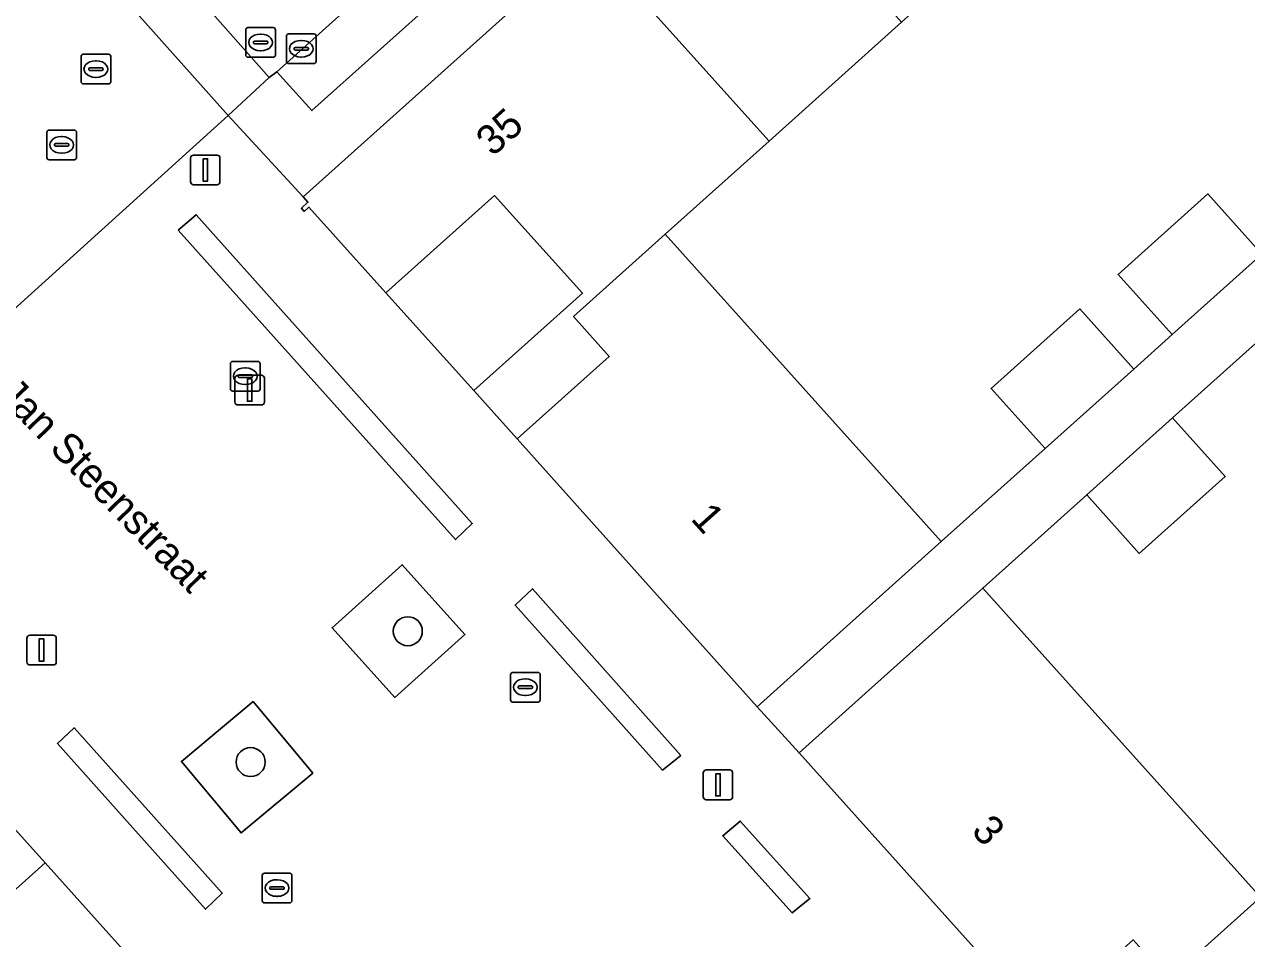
# Model space of a CAD drawing. Extents: x 162172 to 163187, y 382874 to 383685.
# Drawn here: x 162807.47 to 162848.64, y 383446.89 to 383477.69 of the extents above; entities that cross this region are included whole.
import ezdxf

# ---------------------------------------------------------------- set-up
doc = ezdxf.new("R2010")
doc.units = 0
for name, color, linetype in [('IMGEO_Boom', 7, 'Continuous'), ('IMGEO_Erf', 7, 'Continuous'), ('IMGEO_Groenvoorziening', 7, 'Continuous'), ('IMGEO_Haag', 7, 'Continuous'), ('IMGEO_Kolk', 7, 'Continuous'), ('IMGEO_Lichtmast', 7, 'Continuous'), ('IMGEO_Openbare_ruimte_label', 7, 'Continuous'), ('IMGEO_Pand', 7, 'Continuous'), ('IMGEO_Pand_nummerreeks', 7, 'Continuous'), ('IMGEO_Parkeervlak_open', 7, 'Continuous'), ('IMGEO_Rijbaan_lokaal_open', 7, 'Continuous'), ('IMGEO_Rioolput', 7, 'Continuous'), ('IMGEO_Voetpad_open', 7, 'Continuous')]:
    doc.layers.add(name, color=color, linetype=linetype)

msp = doc.modelspace()

# ---------------------------------------------------------------- linework, layer by layer
at = {"layer": 'IMGEO_Boom'}
for centre in [(162820.384, 383457.241), (162815.09, 383452.833)]:
    msp.add_circle(centre, 0.489, dxfattribs=at)
at = {"layer": 'IMGEO_Erf'}
for points in [[(162853.429, 383477.446), (162856.346, 383480.063), (162858.177, 383478.023), (162860.58, 383480.201), (162858.759, 383482.229), (162862.046, 383485.179), (162854.564, 383493.512), (162850.191, 383489.586), (162845.949, 383485.778), (162841.485, 383481.769), (162837.02, 383477.761), (162832.555, 383473.753), (162829.059, 383470.614), (162838.357, 383460.259), (162841.853, 383463.396), (162840.034, 383465.423), (162843.019, 383468.103), (162844.838, 383466.075), (162846.132, 383467.236), (162844.312, 383469.264), (162847.332, 383471.974), (162849.152, 383469.946), (162851.959, 383472.465), (162850.139, 383474.492)], [(162822.612, 383465.352), (162826.266, 383468.631), (162823.301, 383471.92), (162819.646, 383468.641)]]:
    msp.add_lwpolyline(points, close=True, dxfattribs=at)
msp.add_lwpolyline([(162849.152, 383467.128), (162846.149, 383464.433), (162847.921, 383462.459), (162845.028, 383459.863), (162843.256, 383461.837), (162839.756, 383458.697), (162849.114, 383448.276)], dxfattribs=at)
at = {"layer": 'IMGEO_Groenvoorziening'}
for points in [[(162812.648, 383470.757), (162821.997, 383460.33), (162822.554, 383460.867), (162813.257, 383471.271)], [(162822.309, 383457.131), (162820.198, 383459.482), (162817.835, 383457.36), (162819.946, 383455.009)], [(162824.58, 383458.671), (162823.996, 383458.122), (162828.968, 383452.565), (162829.577, 383453.056)], [(162815.17, 383454.869), (162812.758, 383452.853), (162814.769, 383450.446), (162817.181, 383452.462)], [(162809.141, 383453.987), (162808.578, 383453.454), (162813.566, 383447.873), (162814.134, 383448.42)], [(162833.931, 383448.237), (162831.585, 383450.847), (162830.993, 383450.352), (162833.336, 383447.751)]]:
    msp.add_lwpolyline(points, close=True, dxfattribs=at)
at = {"layer": 'IMGEO_Haag'}
for points in [[(162812.648, 383470.757), (162821.997, 383460.33), (162822.554, 383460.867), (162813.257, 383471.271)], [(162824.58, 383458.671), (162823.996, 383458.122), (162828.968, 383452.565), (162829.577, 383453.056)], [(162809.141, 383453.987), (162808.578, 383453.454), (162813.566, 383447.873), (162814.134, 383448.42)], [(162833.931, 383448.237), (162831.585, 383450.847), (162830.993, 383450.352), (162833.336, 383447.751)]]:
    msp.add_lwpolyline(points, close=True, dxfattribs=at)
at = {"layer": 'IMGEO_Kolk'}
for p, q in [((162816.295, 383476.441), (162816.295, 383477.293)), ((162816.37, 383477.367), (162817.222, 383477.367)), ((162816.783, 383477.147), (162816.808, 383477.147)), ((162817.296, 383477.293), (162817.296, 383476.441)), ((162816.554, 383476.861), (162816.554, 383476.873)), ((162816.992, 383476.824), (162816.594, 383476.824)), ((162816.597, 383476.91), (162816.995, 383476.91)), ((162816.806, 383476.587), (162816.781, 383476.587)), ((162817.038, 383476.873), (162817.038, 383476.861)), ((162817.222, 383476.367), (162816.37, 383476.367)), ((162808.299, 383474.128), (162809.151, 383474.128)), ((162808.224, 383473.202), (162808.224, 383474.054)), ((162808.526, 383473.671), (162808.924, 383473.671)), ((162808.712, 383473.908), (162808.737, 383473.908)), ((162809.225, 383474.054), (162809.225, 383473.202)), ((162808.483, 383473.622), (162808.483, 383473.634)), ((162808.921, 383473.585), (162808.523, 383473.585)), ((162808.735, 383473.348), (162808.71, 383473.348)), ((162808.967, 383473.634), (162808.967, 383473.622)), ((162809.151, 383473.128), (162808.299, 383473.128)), ((162814.41, 383465.408), (162814.41, 383466.26)), ((162814.485, 383466.334), (162815.337, 383466.334)), ((162815.411, 383466.26), (162815.411, 383465.408)), ((162814.712, 383465.877), (162815.11, 383465.877)), ((162814.898, 383466.114), (162814.923, 383466.114)), ((162814.669, 383465.828), (162814.669, 383465.84)), ((162815.107, 383465.791), (162814.709, 383465.791)), ((162814.921, 383465.554), (162814.896, 383465.554)), ((162815.153, 383465.84), (162815.153, 383465.828)), ((162815.337, 383465.334), (162814.485, 383465.334)), ((162823.845, 383454.929), (162823.845, 383455.781)), ((162823.92, 383455.855), (162824.772, 383455.855)), ((162824.333, 383455.635), (162824.358, 383455.635)), ((162824.846, 383455.781), (162824.846, 383454.929)), ((162824.104, 383455.349), (162824.104, 383455.361)), ((162824.542, 383455.312), (162824.144, 383455.312)), ((162824.147, 383455.398), (162824.545, 383455.398)), ((162824.588, 383455.361), (162824.588, 383455.349)), ((162824.772, 383454.855), (162823.92, 383454.855)), ((162824.356, 383455.075), (162824.331, 383455.075)), ((162815.479, 383448.163), (162815.479, 383449.015)), ((162815.554, 383449.089), (162816.406, 383449.089)), ((162816.48, 383449.015), (162816.48, 383448.163)), ((162815.738, 383448.583), (162815.738, 383448.595)), ((162815.781, 383448.632), (162816.179, 383448.632)), ((162815.967, 383448.869), (162815.992, 383448.869)), ((162816.222, 383448.595), (162816.222, 383448.583)), ((162816.176, 383448.546), (162815.778, 383448.546)), ((162815.99, 383448.309), (162815.965, 383448.309)), ((162816.406, 383448.089), (162815.554, 383448.089))]:
    msp.add_line(p, q, dxfattribs=at)
for points in [[(162816.295, 383476.441), (162816.295, 383477.293)], [(162816.37, 383477.367), (162817.222, 383477.367)], [(162817.296, 383477.293), (162817.296, 383476.441)], [(162817.222, 383476.367), (162816.37, 383476.367)], [(162808.299, 383474.128), (162809.151, 383474.128)], [(162808.224, 383473.202), (162808.224, 383474.054)], [(162809.225, 383474.054), (162809.225, 383473.202)], [(162809.151, 383473.128), (162808.299, 383473.128)], [(162814.41, 383465.408), (162814.41, 383466.26)], [(162814.485, 383466.334), (162815.337, 383466.334)], [(162815.411, 383466.26), (162815.411, 383465.408)], [(162815.337, 383465.334), (162814.485, 383465.334)], [(162823.845, 383454.929), (162823.845, 383455.781)], [(162823.92, 383455.855), (162824.772, 383455.855)], [(162824.846, 383455.781), (162824.846, 383454.929)], [(162824.772, 383454.855), (162823.92, 383454.855)], [(162815.479, 383448.163), (162815.479, 383449.015)], [(162815.554, 383449.089), (162816.406, 383449.089)], [(162816.48, 383449.015), (162816.48, 383448.163)], [(162816.406, 383448.089), (162815.554, 383448.089)]]:
    msp.add_lwpolyline(points, dxfattribs=at)
for centre, radius, start, end in [((162816.372, 383477.291), 0.0765, 91.552, 178.448), ((162816.372, 383477.291), 0.0765, 91.552, 178.448), ((162817.22, 383477.291), 0.0765, 1.552, 88.448), ((162817.22, 383477.291), 0.0765, 1.552, 88.448), ((162816.594, 383476.87), 0.0403, 85.8775, 175.7526), ((162816.591, 383476.86), 0.0366, 178.938, 274.7102), ((162816.995, 383476.867), 0.043, 264.8664, 352.4533), ((162816.999, 383476.872), 0.0386, 1.7309, 96.639), ((162816.372, 383476.443), 0.0765, 181.552, 268.448), ((162816.372, 383476.443), 0.0765, 181.552, 268.448), ((162817.22, 383476.443), 0.0765, 271.552, 358.448), ((162817.22, 383476.443), 0.0765, 271.552, 358.448), ((162808.301, 383474.052), 0.0765, 91.552, 178.448), ((162808.301, 383474.052), 0.0765, 91.552, 178.448), ((162809.149, 383474.052), 0.0765, 1.552, 88.448), ((162809.149, 383474.052), 0.0765, 1.552, 88.448), ((162808.523, 383473.631), 0.0403, 85.8775, 175.7526), ((162808.928, 383473.633), 0.0386, 1.7309, 96.639), ((162808.52, 383473.621), 0.0366, 178.938, 274.7102), ((162808.924, 383473.628), 0.043, 264.8664, 352.4533), ((162808.301, 383473.204), 0.0765, 181.552, 268.448), ((162808.301, 383473.204), 0.0765, 181.552, 268.448), ((162809.149, 383473.204), 0.0765, 271.552, 358.448), ((162809.149, 383473.204), 0.0765, 271.552, 358.448), ((162814.487, 383466.258), 0.0765, 91.552, 178.448), ((162814.487, 383466.258), 0.0765, 91.552, 178.448), ((162815.335, 383466.258), 0.0765, 1.552, 88.448), ((162815.335, 383466.258), 0.0765, 1.552, 88.448), ((162814.709, 383465.837), 0.0403, 85.8775, 175.7526), ((162815.114, 383465.839), 0.0386, 1.7309, 96.639), ((162814.706, 383465.827), 0.0366, 178.938, 274.7102), ((162815.11, 383465.834), 0.043, 264.8664, 352.4533), ((162814.487, 383465.41), 0.0765, 181.552, 268.448), ((162814.487, 383465.41), 0.0765, 181.552, 268.448), ((162815.335, 383465.41), 0.0765, 271.552, 358.448), ((162815.335, 383465.41), 0.0765, 271.552, 358.448), ((162823.922, 383455.779), 0.0765, 91.552, 178.448), ((162823.922, 383455.779), 0.0765, 91.552, 178.448), ((162824.77, 383455.779), 0.0765, 1.552, 88.448), ((162824.77, 383455.779), 0.0765, 1.552, 88.448), ((162824.144, 383455.358), 0.0403, 85.8775, 175.7526), ((162824.141, 383455.348), 0.0366, 178.938, 274.7102), ((162824.545, 383455.355), 0.043, 264.8664, 352.4533), ((162824.549, 383455.36), 0.0386, 1.7309, 96.639), ((162823.922, 383454.931), 0.0765, 181.552, 268.448), ((162823.922, 383454.931), 0.0765, 181.552, 268.448), ((162824.77, 383454.931), 0.0765, 271.552, 358.448), ((162824.77, 383454.931), 0.0765, 271.552, 358.448), ((162815.556, 383449.013), 0.0765, 91.552, 178.448), ((162815.556, 383449.013), 0.0765, 91.552, 178.448), ((162816.404, 383449.013), 0.0765, 1.552, 88.448), ((162816.404, 383449.013), 0.0765, 1.552, 88.448), ((162815.778, 383448.592), 0.0403, 85.8775, 175.7526), ((162815.775, 383448.582), 0.0366, 178.938, 274.7102), ((162816.179, 383448.589), 0.043, 264.8664, 352.4533), ((162816.183, 383448.594), 0.0386, 1.7309, 96.639), ((162815.556, 383448.165), 0.0765, 181.552, 268.448), ((162815.556, 383448.165), 0.0765, 181.552, 268.448), ((162816.404, 383448.165), 0.0765, 271.552, 358.448), ((162816.404, 383448.165), 0.0765, 271.552, 358.448)]:
    msp.add_arc(centre, radius, start, end, dxfattribs=at)
for centre, major_axis, ratio, start_param, end_param in [((162816.782, 383476.867), (-0.387, 0.002), 0.722429, 4.712389, 7.853982), ((162816.807, 383476.867), (-0.39, 0.002), 0.717154, 1.570796, 4.712389), ((162808.711, 383473.628), (-0.387, 0.002), 0.722429, 4.712389, 7.853982), ((162808.736, 383473.628), (-0.39, 0.002), 0.717154, 1.570796, 4.712389), ((162814.897, 383465.834), (-0.387, 0.002), 0.722429, 4.712389, 7.853982), ((162814.922, 383465.834), (-0.39, 0.002), 0.717154, 1.570796, 4.712389), ((162824.332, 383455.355), (-0.387, 0.002), 0.722429, 4.712389, 7.853982), ((162824.357, 383455.355), (-0.39, 0.002), 0.717154, 1.570796, 4.712389), ((162815.966, 383448.589), (-0.387, 0.002), 0.722429, 4.712389, 7.853982), ((162815.991, 383448.589), (-0.39, 0.002), 0.717154, 1.570796, 4.712389)]:
    msp.add_ellipse(centre, major_axis=major_axis, ratio=ratio, start_param=start_param, end_param=end_param, dxfattribs=at)
at = {"layer": 'IMGEO_Lichtmast'}
for p, q in [((162813.167, 383473.283), (162813.957, 383473.283)), ((162813.957, 383473.283), (162813.167, 383473.283)), ((162813.067, 383472.383), (162813.067, 383473.183)), ((162813.067, 383473.183), (162813.067, 383472.383)), ((162814.057, 383473.183), (162814.057, 383472.383)), ((162814.057, 383472.383), (162814.057, 383473.183)), ((162813.957, 383472.283), (162813.167, 383472.283)), ((162813.167, 383472.283), (162813.957, 383472.283)), ((162814.662, 383465.866), (162815.452, 383465.866)), ((162815.452, 383465.866), (162814.662, 383465.866)), ((162814.562, 383464.966), (162814.562, 383465.766)), ((162814.562, 383465.766), (162814.562, 383464.966)), ((162815.552, 383465.766), (162815.552, 383464.966)), ((162815.552, 383464.966), (162815.552, 383465.766)), ((162815.452, 383464.866), (162814.662, 383464.866)), ((162814.662, 383464.866), (162815.452, 383464.866)), ((162807.551, 383456.205), (162807.551, 383457.005)), ((162807.551, 383457.005), (162807.551, 383456.205)), ((162807.651, 383457.105), (162808.441, 383457.105)), ((162808.441, 383457.105), (162807.651, 383457.105)), ((162808.541, 383457.005), (162808.541, 383456.205)), ((162808.541, 383456.205), (162808.541, 383457.005)), ((162808.441, 383456.105), (162807.651, 383456.105)), ((162807.651, 383456.105), (162808.441, 383456.105)), ((162830.338, 383451.666), (162830.338, 383452.466)), ((162830.338, 383452.466), (162830.338, 383451.666)), ((162830.438, 383452.566), (162831.228, 383452.566)), ((162831.228, 383452.566), (162830.438, 383452.566)), ((162831.328, 383452.466), (162831.328, 383451.666)), ((162831.328, 383451.666), (162831.328, 383452.466)), ((162831.228, 383451.566), (162830.438, 383451.566)), ((162830.438, 383451.566), (162831.228, 383451.566))]:
    msp.add_line(p, q, dxfattribs=at)
for points in [[(162813.487, 383473.158), (162813.637, 383473.158), (162813.637, 383472.408), (162813.487, 383472.408), (162813.487, 383473.158)], [(162814.982, 383465.741), (162815.132, 383465.741), (162815.132, 383464.991), (162814.982, 383464.991), (162814.982, 383465.741)], [(162807.971, 383456.98), (162808.121, 383456.98), (162808.121, 383456.23), (162807.971, 383456.23), (162807.971, 383456.98)], [(162830.758, 383452.441), (162830.908, 383452.441), (162830.908, 383451.691), (162830.758, 383451.691), (162830.758, 383452.441)]]:
    msp.add_lwpolyline(points, dxfattribs=at)
for centre, start, end in [((162813.167, 383473.183), 90, 180), ((162813.167, 383473.183), 90, 180), ((162813.957, 383473.183), 0, 90), ((162813.957, 383473.183), 360, 90), ((162813.167, 383472.383), 180, 270), ((162813.167, 383472.383), 180, 270), ((162813.957, 383472.383), 270, 0), ((162813.957, 383472.383), 270, 0), ((162814.662, 383465.766), 90, 180), ((162814.662, 383465.766), 90, 180), ((162815.452, 383465.766), 0, 90), ((162815.452, 383465.766), 360, 90), ((162814.662, 383464.966), 180, 270), ((162814.662, 383464.966), 180, 270), ((162815.452, 383464.966), 270, 0), ((162815.452, 383464.966), 270, 0), ((162807.651, 383457.005), 90, 180), ((162807.651, 383457.005), 90, 180), ((162808.441, 383457.005), 0, 90), ((162808.441, 383457.005), 360, 90), ((162807.651, 383456.205), 180, 270), ((162807.651, 383456.205), 180, 270), ((162808.441, 383456.205), 270, 0), ((162808.441, 383456.205), 270, 0), ((162830.438, 383452.466), 90, 180), ((162830.438, 383452.466), 90, 180), ((162831.228, 383452.466), 0, 90), ((162831.228, 383452.466), 360, 90), ((162830.438, 383451.666), 180, 270), ((162830.438, 383451.666), 180, 270), ((162831.228, 383451.666), 270, 0), ((162831.228, 383451.666), 270, 0)]:
    msp.add_arc(centre, 0.1, start, end, dxfattribs=at)
at = {"layer": 'IMGEO_Pand'}
for points in [[(162826.482, 383480.518), (162832.555, 383473.753), (162837.02, 383477.761), (162830.947, 383484.526)], [(162826.482, 383480.518), (162816.859, 383471.878), (162817.017, 383471.695), (162816.8, 383471.491), (162816.898, 383471.388), (162817.051, 383471.532), (162819.646, 383468.641), (162823.301, 383471.92), (162826.266, 383468.631), (162822.612, 383465.352), (162824.074, 383463.719), (162827.173, 383466.501), (162825.97, 383467.841), (162829.059, 383470.614), (162832.555, 383473.753)], [(162844.312, 383469.264), (162846.132, 383467.236), (162849.152, 383469.946), (162847.332, 383471.974)], [(162824.074, 383463.719), (162832.157, 383454.696), (162834.502, 383456.8), (162838.357, 383460.259), (162829.059, 383470.614), (162825.97, 383467.841), (162827.173, 383466.501)], [(162840.034, 383465.423), (162841.853, 383463.396), (162844.838, 383466.075), (162843.019, 383468.103)], [(162846.149, 383464.433), (162843.256, 383461.837), (162845.028, 383459.863), (162847.921, 383462.459)], [(162841.719, 383444.056), (162844.823, 383446.842), (162846.025, 383445.503), (162849.114, 383448.276), (162839.756, 383458.697), (162835.91, 383455.246), (162833.566, 383453.142)], [(162800.782, 383445.227), (162803.871, 383448), (162805.073, 383446.661), (162808.164, 383449.436), (162804.086, 383453.979), (162800.432, 383450.699), (162797.453, 383453.902), (162801.107, 383457.182), (162801.317, 383457.36), (162801.215, 383457.473), (162801.008, 383457.285), (162800.833, 383457.464), (162791.223, 383448.84), (162797.285, 383442.087)], [(162841.719, 383444.056), (162845.749, 383439.563), (162849.404, 383442.842), (162852.593, 383439.304), (162858.625, 383444.717), (162852.611, 383451.416), (162849.114, 383448.276), (162846.025, 383445.503), (162844.823, 383446.842)], [(162800.782, 383445.227), (162810.075, 383434.878), (162813.91, 383438.319), (162816.255, 383440.423), (162808.164, 383449.436), (162805.073, 383446.661), (162803.871, 383448)]]:
    msp.add_lwpolyline(points, close=True, dxfattribs=at)
at = {"layer": 'IMGEO_Parkeervlak_open'}
msp.add_lwpolyline([(162847.328, 383503.221), (162848.016, 383502.465), (162861.252, 383514.384), (162860.073, 383515.696), (162815.972, 383476.091), (162817.156, 383474.785), (162830.422, 383486.653), (162829.798, 383487.324)], dxfattribs=at)
at = {"layer": 'IMGEO_Rijbaan_lokaal_open'}
for points in [[(162859.927, 383522.332), (162856.866, 383519.569), (162833.213, 383498.368), (162832.253, 383497.468), (162828.412, 383494.046), (162827.325, 383493.083), (162814.293, 383481.374), (162812.415, 383479.642), (162815.714, 383475.898), (162815.972, 383476.091), (162860.073, 383515.696), (162863.277, 383518.589)], [(162814.328, 383474.613), (162810.977, 383478.382), (162809.262, 383480.35), (162808.208, 383480.423), (162807.002, 383479.326), (162803.286, 383475.971), (162802.351, 383475.14), (162802.031, 383474.843), (162799.404, 383472.51), (162799.083, 383472.212), (162798.228, 383471.38), (162794.503, 383468.063), (162793.67, 383467.321), (162793.633, 383466.272), (162793.322, 383465.996), (162794.891, 383464.244), (162798.454, 383460.252)], [(162815.714, 383475.898), (162812.415, 383479.642), (162810.977, 383478.382), (162814.328, 383474.613)]]:
    msp.add_lwpolyline(points, close=True, dxfattribs=at)
at = {"layer": 'IMGEO_Rioolput'}
for p, q in [((162814.925, 383476.654), (162814.925, 383477.506)), ((162815, 383477.58), (162815.852, 383477.58)), ((162815.926, 383477.506), (162815.926, 383476.654)), ((162815.184, 383477.074), (162815.184, 383477.086)), ((162815.622, 383477.037), (162815.224, 383477.037)), ((162815.227, 383477.123), (162815.625, 383477.123)), ((162815.413, 383477.36), (162815.438, 383477.36)), ((162815.668, 383477.086), (162815.668, 383477.074)), ((162809.376, 383475.755), (162809.376, 383476.607)), ((162809.451, 383476.681), (162810.303, 383476.681)), ((162810.377, 383476.607), (162810.377, 383475.755)), ((162815.852, 383476.58), (162815, 383476.58)), ((162815.436, 383476.8), (162815.411, 383476.8)), ((162809.635, 383476.175), (162809.635, 383476.187)), ((162809.678, 383476.224), (162810.076, 383476.224)), ((162809.864, 383476.461), (162809.889, 383476.461)), ((162810.119, 383476.187), (162810.119, 383476.175)), ((162810.073, 383476.138), (162809.675, 383476.138)), ((162809.887, 383475.901), (162809.862, 383475.901)), ((162810.303, 383475.681), (162809.451, 383475.681))]:
    msp.add_line(p, q, dxfattribs=at)
for points in [[(162814.925, 383476.654), (162814.925, 383477.506)], [(162815, 383477.58), (162815.852, 383477.58)], [(162815.926, 383477.506), (162815.926, 383476.654)], [(162809.376, 383475.755), (162809.376, 383476.607)], [(162809.451, 383476.681), (162810.303, 383476.681)], [(162810.377, 383476.607), (162810.377, 383475.755)], [(162815.852, 383476.58), (162815, 383476.58)], [(162810.303, 383475.681), (162809.451, 383475.681)]]:
    msp.add_lwpolyline(points, dxfattribs=at)
for centre, radius, start, end in [((162815.002, 383477.504), 0.0765, 91.552, 178.448), ((162815.002, 383477.504), 0.0765, 91.552, 178.448), ((162815.85, 383477.504), 0.0765, 1.552, 88.448), ((162815.85, 383477.504), 0.0765, 1.552, 88.448), ((162815.224, 383477.083), 0.0403, 85.8775, 175.7526), ((162815.221, 383477.073), 0.0366, 178.938, 274.7102), ((162815.625, 383477.08), 0.043, 264.8664, 352.4533), ((162815.629, 383477.085), 0.0386, 1.7309, 96.639), ((162809.453, 383476.605), 0.0765, 91.552, 178.448), ((162809.453, 383476.605), 0.0765, 91.552, 178.448), ((162810.301, 383476.605), 0.0765, 1.552, 88.448), ((162810.301, 383476.605), 0.0765, 1.552, 88.448), ((162815.002, 383476.656), 0.0765, 181.552, 268.448), ((162815.002, 383476.656), 0.0765, 181.552, 268.448), ((162815.85, 383476.656), 0.0765, 271.552, 358.448), ((162815.85, 383476.656), 0.0765, 271.552, 358.448), ((162809.675, 383476.184), 0.0403, 85.8775, 175.7526), ((162809.672, 383476.174), 0.0366, 178.938, 274.7102), ((162810.076, 383476.181), 0.043, 264.8664, 352.4533), ((162810.08, 383476.186), 0.0386, 1.7309, 96.639), ((162809.453, 383475.757), 0.0765, 181.552, 268.448), ((162809.453, 383475.757), 0.0765, 181.552, 268.448), ((162810.301, 383475.757), 0.0765, 271.552, 358.448), ((162810.301, 383475.757), 0.0765, 271.552, 358.448)]:
    msp.add_arc(centre, radius, start, end, dxfattribs=at)
for centre, major_axis, ratio, start_param, end_param in [((162815.412, 383477.08), (-0.387, 0.002), 0.722429, 4.712389, 7.853982), ((162815.437, 383477.08), (-0.39, 0.002), 0.717154, 1.570796, 4.712389), ((162809.863, 383476.181), (-0.387, 0.002), 0.722429, 4.712389, 7.853982), ((162809.888, 383476.181), (-0.39, 0.002), 0.717154, 1.570796, 4.712389)]:
    msp.add_ellipse(centre, major_axis=major_axis, ratio=ratio, start_param=start_param, end_param=end_param, dxfattribs=at)
at = {"layer": 'IMGEO_Voetpad_open'}
for points in [[(162829.798, 383487.324), (162830.422, 383486.653), (162817.156, 383474.785), (162815.972, 383476.091), (162815.714, 383475.898), (162814.328, 383474.613), (162816.859, 383471.878), (162826.482, 383480.518), (162830.947, 383484.526), (162835.412, 383488.534), (162839.876, 383492.543), (162844.118, 383496.351), (162848.491, 383500.277), (162849.743, 383501.392), (162854.17, 383505.363)], [(162841.719, 383444.056), (162833.566, 383453.142), (162832.157, 383454.696), (162824.074, 383463.719), (162822.612, 383465.352), (162819.646, 383468.641), (162817.051, 383471.532), (162816.898, 383471.388), (162816.8, 383471.491), (162817.017, 383471.695), (162816.859, 383471.878), (162814.328, 383474.613), (162798.454, 383460.252), (162800.833, 383457.464), (162801.008, 383457.285), (162801.215, 383457.473), (162801.317, 383457.36), (162801.107, 383457.182), (162804.086, 383453.979), (162808.164, 383449.436), (162816.255, 383440.423)], [(162849.152, 383469.946), (162846.132, 383467.236), (162844.838, 383466.075), (162841.853, 383463.396), (162838.357, 383460.259), (162834.502, 383456.8), (162832.157, 383454.696), (162833.566, 383453.142), (162835.91, 383455.246), (162839.756, 383458.697), (162843.256, 383461.837), (162846.149, 383464.433), (162849.152, 383467.128)]]:
    msp.add_lwpolyline(points, dxfattribs=at)
for points in [[(162812.648, 383470.757), (162813.257, 383471.271), (162822.554, 383460.867), (162821.997, 383460.33)], [(162817.835, 383457.36), (162820.198, 383459.482), (162822.309, 383457.131), (162819.946, 383455.009)], [(162823.996, 383458.122), (162824.58, 383458.671), (162829.577, 383453.056), (162828.968, 383452.565)], [(162814.769, 383450.446), (162812.758, 383452.853), (162815.17, 383454.869), (162817.181, 383452.462)], [(162814.134, 383448.42), (162813.566, 383447.873), (162808.578, 383453.454), (162809.141, 383453.987)], [(162830.993, 383450.352), (162831.585, 383450.847), (162833.931, 383448.237), (162833.336, 383447.751)]]:
    msp.add_lwpolyline(points, close=True, dxfattribs=at)

# ---------------------------------------------------------------- texts
at = {"layer": 'IMGEO_Openbare_ruimte_label'}
msp.add_text('Jan Steenstraat', height=1, rotation=314.2707, dxfattribs=at).set_placement((162806.515, 383465.181))
at = {"layer": 'IMGEO_Pand_nummerreeks'}
for s, rotation, p in [('35', 41.9166, (162823.246, 383473.207)), ('1', 311.8537, (162829.886, 383461.011)), ('3', 311.8999, (162839.335, 383450.488))]:
    msp.add_text(s, height=1, rotation=rotation, dxfattribs=at).set_placement(p)

doc.saveas('drawing.dxf')
